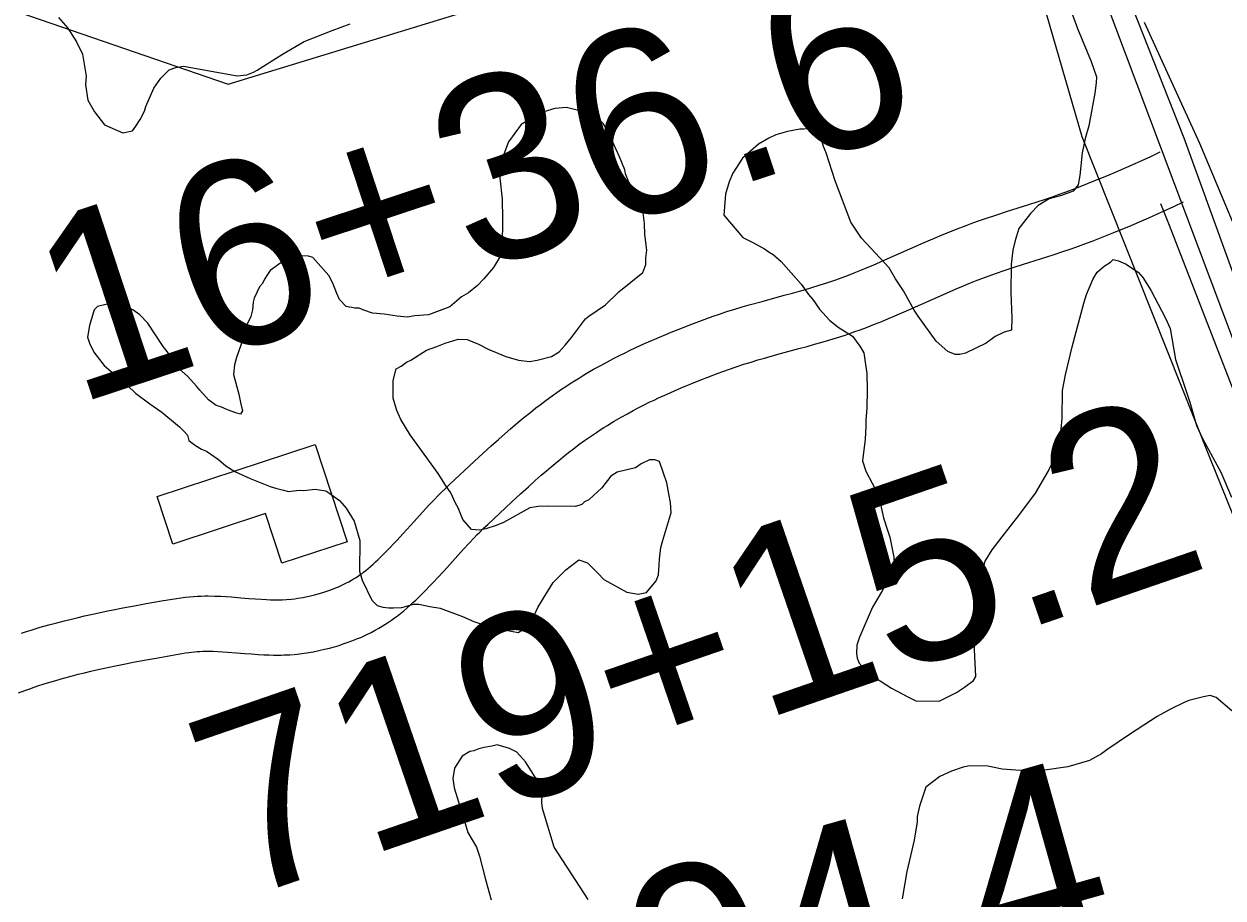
# Model space of a CAD drawing. Extents: x 3161564 to 3199464, y 849354 to 874788.
# Drawn here: x 3174720 to 3175372, y 858321 to 858796 of the extents above; entities that cross this region are included whole.
import ezdxf

# ---------------------------------------------------------------- set-up
doc = ezdxf.new("R2010")
doc.units = 0
for name, color, linetype in [('V-BLDG-OTLN', 7, 'Continuous'), ('V-LEVE-TOET', 7, 'Continuous'), ('V-ROAD-CNTR', 7, 'Continuous'), ('V-SITE-VEGE', 7, 'Continuous'), ('V-SURV-IDEN', 7, 'Continuous'), ('V-TOPO-SHOR', 7, 'Continuous')]:
    doc.layers.add(name, color=color, linetype=linetype)

msp = doc.modelspace()

# ---------------------------------------------------------------- linework, layer by layer
at = {"layer": 'V-BLDG-OTLN'}
msp.add_lwpolyline([(3174878.49, 858567.34), (3174895.83, 858514.59), (3174860.28, 858502.91), (3174851.43, 858529.85), (3174801.16, 858513.33), (3174792.67, 858539.13)], close=True, dxfattribs=at)
at = {"layer": 'V-LEVE-TOET'}
msp.add_lwpolyline([(3175459.51, 858433.36), (3175350.45, 858733.64), (3175314.47, 858825.09), (3175277.8, 858898.39), (3175238.01, 858970.18), (3175193.79, 859031.23), (3175113.88, 859131.14), (3174929.13, 859366.95), (3174810.69, 859521.64), (3174784.73, 859564.98), (3174763.7, 859601.67), (3174748.49, 859640.59), (3174737.49, 859676.72), (3174726.8, 859707.83), (3174714.33, 859748.25), (3174706.34, 859779.31), (3174701.82, 859809.92), (3174688.73, 859906.02), (3174645.12, 860283.31)], dxfattribs=at)
at = {"layer": 'V-ROAD-CNTR'}
for points in [[(3175305.14, 858815.17), (3175483.37, 858341.71)], [(3175095.23, 858637.18), (3175097.56, 858637.98), (3175102.13, 858639.48), (3175106.43, 858640.82), (3175110.45, 858642.03), (3175114.21, 858643.12), (3175121.17, 858645.07), (3175133.19, 858648.35), (3175137.63, 858649.57), (3175141.48, 858650.64), (3175144.81, 858651.59), (3175147.68, 858652.43), (3175152.71, 858653.96), (3175156.41, 858655.14), (3175159.15, 858656.05), (3175161.17, 858656.74), (3175164.22, 858657.83), (3175167.23, 858658.96), (3175171.12, 858660.49), (3175174.79, 858661.98), (3175178.23, 858663.41), (3175181.45, 858664.78), (3175187.57, 858667.43), (3175209.29, 858677.03), (3175214.87, 858679.43), (3175219.08, 858681.2), (3175222.29, 858682.52), (3175227.11, 858684.45), (3175231.97, 858686.31), (3175235.73, 858687.69), (3175239.25, 858688.93), (3175242.56, 858690.07), (3175248.66, 858692.1), (3175254, 858693.83), (3175263.22, 858696.76), (3175270.05, 858698.94), (3175275.1, 858700.6), (3175278.84, 858701.86), (3175281.6, 858702.81), (3175285.74, 858704.29), (3175289.83, 858705.82), (3175295.84, 858708.15), (3175301.08, 858710.24), (3175305.66, 858712.11), (3175309.65, 858713.77), (3175313.11, 858715.24), (3175319.22, 858717.89), (3175323.76, 858719.9), (3175327.14, 858721.43), (3175332.25, 858723.78), (3175337.38, 858726.19)], [(3175104.97, 858608.8), (3175107.12, 858609.54), (3175111.29, 858610.91), (3175115.22, 858612.14), (3175118.94, 858613.26), (3175122.45, 858614.27), (3175129.16, 858616.16), (3175141.1, 858619.41), (3175145.63, 858620.65), (3175149.63, 858621.77), (3175153.14, 858622.77), (3175156.25, 858623.68), (3175161.63, 858625.32), (3175165.71, 858626.61), (3175168.77, 858627.63), (3175171.1, 858628.44), (3175174.54, 858629.66), (3175177.97, 858630.95), (3175182.23, 858632.62), (3175186.18, 858634.22), (3175189.85, 858635.75), (3175193.28, 858637.2), (3175199.6, 858639.95), (3175221.29, 858649.54), (3175226.62, 858651.83), (3175230.6, 858653.5), (3175233.56, 858654.72), (3175238.03, 858656.5), (3175242.49, 858658.21), (3175245.9, 858659.46), (3175249.13, 858660.61), (3175252.17, 858661.65), (3175258.02, 858663.6), (3175263.16, 858665.26), (3175272.33, 858668.18), (3175279.29, 858670.4), (3175284.55, 858672.13), (3175288.53, 858673.47), (3175291.54, 858674.51), (3175296.02, 858676.11), (3175300.5, 858677.78), (3175306.82, 858680.23), (3175312.31, 858682.42), (3175317.1, 858684.38), (3175321.28, 858686.12), (3175324.94, 858687.67), (3175331.27, 858690.41), (3175336.02, 858692.52), (3175339.58, 858694.13), (3175344.89, 858696.57), (3175350.12, 858699.03)], [(3175502.48, 857679.53), (3175499.16, 857712.06), (3175498.54, 857744.93), (3175498.55, 857792.1), (3175502, 857906.48), (3175503.13, 858136.88), (3175501.39, 858171.71), (3175498.07, 858227.82), (3175494.32, 858258.04), (3175490.48, 858283.23), (3175481.74, 858315.85), (3175383.68, 858579.99), (3175342.53, 858686.22), (3175337.81, 858698.03)], [(3174864.3, 858483.28), (3174865.57, 858483.4), (3174867.34, 858483.6), (3174869.08, 858483.86), (3174871.76, 858484.33), (3174874.27, 858484.84), (3174876.6, 858485.36), (3174878.76, 858485.9), (3174880.76, 858486.45), (3174882.62, 858486.99), (3174884.33, 858487.54), (3174885.93, 858488.08), (3174887.4, 858488.62), (3174888.77, 858489.14), (3174890.03, 858489.65), (3174891.21, 858490.15), (3174892.3, 858490.64), (3174893.26, 858491.08), (3174895.18, 858492.03), (3174896.78, 858492.87), (3174898.15, 858493.64), (3174899.34, 858494.34), (3174900.36, 858494.98), (3174901.2, 858495.52), (3174902.79, 858496.59), (3174903.9, 858497.39), (3174904.69, 858497.98), (3174905.94, 858498.96), (3174907.18, 858499.98), (3174908.57, 858501.18), (3174909.92, 858502.38), (3174911.23, 858503.57), (3174912.46, 858504.71), (3174914.89, 858507.05), (3174917.1, 858509.25), (3174919.16, 858511.37), (3174921.08, 858513.39), (3174922.86, 858515.29), (3174926.24, 858518.98), (3174932.19, 858525.6), (3174936.74, 858530.65), (3174940.27, 858534.47), (3174943, 858537.35), (3174945.1, 858539.51), (3174946.73, 858541.15), (3174949.18, 858543.55), (3174951.65, 858545.88), (3174964.77, 858558.08), (3174969.73, 858562.65), (3174974.12, 858566.66), (3174978.02, 858570.16), (3174981.47, 858573.21), (3174984.53, 858575.86), (3174987.24, 858578.17), (3174989.64, 858580.18), (3174991.78, 858581.95), (3174995.51, 858584.96), (3174998.38, 858587.22), (3175000.58, 858588.91), (3175003.88, 858591.39), (3175007.25, 858593.84), (3175009.77, 858595.62), (3175012.23, 858597.31), (3175014.62, 858598.92), (3175016.95, 858600.44), (3175019.22, 858601.89), (3175021.42, 858603.27), (3175023.57, 858604.58), (3175025.68, 858605.85), (3175029.71, 858608.19), (3175033.53, 858610.33), (3175037.14, 858612.29), (3175040.54, 858614.07), (3175043.74, 858615.7), (3175046.75, 858617.19), (3175049.58, 858618.56), (3175052.27, 858619.83), (3175057.24, 858622.11), (3175061.64, 858624.06), (3175065.5, 858625.71), (3175068.88, 858627.13), (3175071.87, 858628.35), (3175077.04, 858630.41), (3175080.97, 858631.93), (3175086.83, 858634.14), (3175092.71, 858636.29), (3175095.09, 858637.13)], [(3174867.05, 858453.41), (3174868.69, 858453.56), (3174871.28, 858453.86), (3174873.88, 858454.25), (3174877.31, 858454.85), (3174880.51, 858455.49), (3174883.51, 858456.17), (3174886.32, 858456.87), (3174888.95, 858457.58), (3174891.42, 858458.31), (3174893.72, 858459.05), (3174895.88, 858459.78), (3174897.89, 858460.51), (3174899.78, 858461.23), (3174901.53, 858461.95), (3174903.18, 858462.64), (3174904.71, 858463.33), (3174906.19, 858464.01), (3174908.8, 858465.3), (3174911.11, 858466.52), (3174913.12, 858467.64), (3174914.86, 858468.67), (3174916.37, 858469.6), (3174917.73, 858470.48), (3174919.94, 858471.97), (3174921.63, 858473.18), (3174922.92, 858474.15), (3174924.74, 858475.58), (3174926.53, 858477.05), (3174928.31, 858478.59), (3174929.98, 858480.07), (3174931.55, 858481.5), (3174933.07, 858482.92), (3174935.87, 858485.6), (3174938.43, 858488.16), (3174940.77, 858490.56), (3174942.91, 858492.81), (3174944.89, 858494.92), (3174948.46, 858498.82), (3174954.48, 858505.52), (3174958.9, 858510.42), (3174962.19, 858513.98), (3174964.64, 858516.58), (3174966.49, 858518.48), (3174967.86, 858519.85), (3174969.97, 858521.92), (3174972.16, 858523.99), (3174985.15, 858536.07), (3174990.01, 858540.55), (3174994.25, 858544.41), (3174997.96, 858547.75), (3175001.22, 858550.63), (3175004.09, 858553.11), (3175006.61, 858555.26), (3175008.82, 858557.12), (3175010.75, 858558.71), (3175014.21, 858561.5), (3175016.8, 858563.54), (3175018.74, 858565.03), (3175021.72, 858567.27), (3175024.73, 858569.46), (3175026.93, 858571.01), (3175029.09, 858572.5), (3175031.19, 858573.91), (3175033.25, 858575.25), (3175035.25, 858576.53), (3175037.2, 858577.75), (3175039.1, 858578.92), (3175040.93, 858580.01), (3175044.58, 858582.13), (3175048.01, 858584.06), (3175051.25, 858585.81), (3175054.32, 858587.42), (3175057.22, 858588.9), (3175059.95, 858590.25), (3175062.53, 858591.5), (3175064.93, 858592.64), (3175069.56, 858594.76), (3175073.62, 858596.55), (3175077.2, 858598.09), (3175080.35, 858599.41), (3175083.1, 858600.53), (3175088.01, 858602.49), (3175091.67, 858603.91), (3175097.26, 858606.01), (3175102.86, 858608.05), (3175105.1, 858608.85)], [(3174719.02, 858464.97), (3174721.65, 858465.82), (3174724.24, 858466.63), (3174729.16, 858468.11), (3174733.82, 858469.43), (3174738.18, 858470.61), (3174742.27, 858471.67), (3174746.1, 858472.62), (3174749.7, 858473.48), (3174753.09, 858474.27), (3174759.37, 858475.65), (3174764.88, 858476.81), (3174769.7, 858477.78), (3174773.92, 858478.6), (3174781.24, 858479.96), (3174786.74, 858480.96), (3174794.94, 858482.4), (3174803.21, 858483.83), (3174805.57, 858484.2), (3174807.95, 858484.5), (3174810.24, 858484.73), (3174812.43, 858484.9), (3174814.53, 858485.01), (3174816.56, 858485.08), (3174818.5, 858485.12), (3174820.4, 858485.12), (3174823.9, 858485.06), (3174827.18, 858484.93), (3174830.2, 858484.76), (3174833.01, 858484.57), (3174838.07, 858484.18), (3174842.42, 858483.82), (3174846.11, 858483.54), (3174849.26, 858483.33), (3174851.95, 858483.18), (3174854.26, 858483.09), (3174856.24, 858483.04), (3174857.94, 858483.03), (3174859.4, 858483.05), (3174860.61, 858483.08), (3174862.85, 858483.18), (3174864.6, 858483.3)], [(3174717.26, 858432.56), (3174720.78, 858433.85), (3174723.39, 858434.78), (3174725.91, 858435.64), (3174728.36, 858436.46), (3174730.75, 858437.23), (3174733.04, 858437.95), (3174737.59, 858439.31), (3174741.84, 858440.52), (3174745.86, 858441.61), (3174749.64, 858442.59), (3174753.21, 858443.48), (3174756.56, 858444.28), (3174759.7, 858445), (3174765.68, 858446.32), (3174770.91, 858447.42), (3174775.51, 858448.34), (3174779.54, 858449.13), (3174786.67, 858450.46), (3174792.01, 858451.43), (3174800.09, 858452.85), (3174808.09, 858454.23), (3174809.78, 858454.49), (3174811.33, 858454.69), (3174812.86, 858454.84), (3174814.37, 858454.96), (3174815.87, 858455.04), (3174817.34, 858455.09), (3174818.78, 858455.12), (3174820.16, 858455.12), (3174823.04, 858455.07), (3174825.76, 858454.96), (3174828.36, 858454.82), (3174830.84, 858454.65), (3174835.69, 858454.27), (3174840.04, 858453.92), (3174843.94, 858453.62), (3174847.44, 858453.38), (3174850.56, 858453.21), (3174853.33, 858453.1), (3174855.8, 858453.05), (3174857.98, 858453.03), (3174859.92, 858453.05), (3174861.67, 858453.09), (3174864.62, 858453.23), (3174866.76, 858453.38)]]:
    msp.add_lwpolyline(points, dxfattribs=at)
msp.add_spline([(3176879.13, 855651.91), (3176902.29, 855659.09), (3176934.11, 855667), (3176983.45, 855657.71), (3177040.65, 855639.06), (3177110.48, 855613.55), (3177170.58, 855601.76), (3177236.78, 855586.88), (3177274.78, 855573.53), (3177317.45, 855579.76), (3177362.6, 855595.69), (3177411.95, 855643.14), (3177451.73, 855679.19), (3177476.66, 855705.79), (3177478.27, 855736.95), (3177464.17, 855782.28), (3177430.75, 855833.4), (3177372.99, 855887.77), (3177287.84, 855954.83), (3177219.82, 855998.44), (3177152.98, 856039.39), (3177089.34, 856079.24), (3177023.39, 856134.32), (3176966.63, 856207.93), (3176895.25, 856290.08), (3176782.25, 856425.12), (3176693.16, 856545.3), (3176615.17, 856622.65), (3176543.92, 856726.5), (3176474.39, 856784.21), (3176414.35, 856823.58), (3176395.9, 856827.98), (3176350.82, 856806.18), (3176279.15, 856754.7), (3176211.55, 856707.42), (3176172.25, 856696.11), (3176141.13, 856702.01), (3176111.75, 856719.58), (3176032.57, 856777.37), (3175933.58, 856857.43), (3175839.01, 856930.26), (3175807.14, 856951.51), (3175770.09, 856958.67), (3175787.12, 856991.4), (3175795.09, 857040.68), (3175799.48, 857113.73), (3175810.82, 857206.92), (3175813.71, 857287.37), (3175807.75, 857386.83), (3175805.68, 857497.94), (3175801.94, 857543.61), (3175783.46, 857620.53), (3175760.24, 857716.11), (3175755.33, 857765.52), (3175754.53, 857815.64), (3175751.69, 857884.28), (3175756.31, 858015.46), (3175754.85, 858158.56), (3175753.05, 858270.8), (3175748.6, 858321.65), (3175736.5, 858372), (3175677.16, 858555.53), (3175602.24, 858747.09), (3175558.22, 858866.86), (3175502.52, 858986.22), (3175436.28, 859092.62), (3175371.24, 859185.12), (3175300.68, 859261.58), (3175219.1, 859367.23), (3175166.22, 859443.65), (3175175.33, 859507.13), (3175222, 859537.88), (3175285.34, 859568.35), (3175321.17, 859607.46), (3175310.3, 859667.21), (3175262.41, 859798.62), (3175224.64, 859877.87), (3175174.73, 859982.04), (3175144.84, 860115.36), (3175122.61, 860284.79), (3175088.43, 860568.57), (3175086.28, 860704.54), (3175072.2, 860854.52), (3175052.53, 860999.93), (3175047.5, 861166.8), (3175053.18, 861343.73), (3175066.7, 861550.38), (3175065.46, 861662.49), (3175040.18, 861767.75), (3175017.84, 861884.16), (3175008.36, 862033.9), (3174979.61, 862160.28), (3174952.14, 862274.65), (3174921.63, 862422.82), (3174896.96, 862525.55), (3174861.75, 862663.22), (3174841.1, 862738.01)], degree=3, dxfattribs=at)
at = {"layer": 'V-SITE-VEGE'}
for points in [[(3175286.05, 858811.09), (3175292.43, 858793.18), (3175299.92, 858775.25), (3175302.75, 858767.05), (3175302.7, 858763.71), (3175301.86, 858758.16), (3175298.6, 858740.41), (3175296.63, 858733.4), (3175295.02, 858725.63), (3175293.7, 858713.42), (3175292.87, 858708.24), (3175290.22, 858704.94), (3175283.88, 858702.45), (3175277.17, 858700.71), (3175271.18, 858697.1), (3175267.02, 858692.72), (3175260.59, 858684.66), (3175258.62, 858678.02), (3175257.42, 858672.85), (3175256.55, 858665.08), (3175256.3, 858649.87), (3175256.81, 858636.14), (3175256.7, 858629.46), (3175252.6, 858628.42), (3175247.74, 858625.91), (3175242.86, 858622.28), (3175231.64, 858616.9), (3175228.66, 858616.21), (3175226.07, 858616.25), (3175222.01, 858617.8), (3175215.8, 858623.47), (3175206.01, 858636.98), (3175203.84, 858640.36), (3175198.08, 858650.84), (3175193.74, 858657.22), (3175190.13, 858663.21), (3175175.19, 858679.41), (3175169.4, 858688.04), (3175160.87, 858710.43), (3175155.93, 858725.72), (3175154.5, 858729.08), (3175153.8, 858731.69), (3175150.94, 858737.67), (3175148.74, 858739.19), (3175143.9, 858738.53), (3175141.68, 858738.57), (3175134.98, 858737.2), (3175128.65, 858735.45), (3175124.91, 858733.65), (3175119.29, 858730.41), (3175110.63, 858722.76), (3175105.3, 858714.69), (3175103.37, 858709.91), (3175101.4, 858703.26), (3175100.47, 858691.78), (3175110.66, 858679.74), (3175116.17, 858677.05), (3175122.42, 858673.61), (3175124.99, 858671.71), (3175127.19, 858670.56), (3175131.58, 858666.78), (3175142.5, 858654.36), (3175146.49, 858648.73), (3175148.67, 858646.1), (3175152.29, 858640.84), (3175157.76, 858634.82), (3175162.51, 858631.03), (3175170.22, 858626.08), (3175174.22, 858620.82), (3175176.38, 858617.08), (3175177.06, 858613.36), (3175178.05, 858605.92), (3175178.27, 858597.02), (3175178.1, 858587), (3175177.63, 858580.71), (3175177.57, 858577.37), (3175177.09, 858570.33)], [(3174739.09, 858799.12), (3174744.19, 858793.47), (3174748.88, 858785.98), (3174752.11, 858779.25), (3174754.14, 858767.35), (3174753.68, 858762.53), (3174755.03, 858754.35), (3174758.64, 858747.99), (3174764.08, 858740.85), (3174774.02, 858736.6), (3174779.23, 858737.63), (3174781.13, 858740.19), (3174783.42, 858743.86), (3174785.72, 858748.28), (3174786.5, 858750.86), (3174790.75, 858760.8), (3174794.54, 858766.3), (3174799.07, 858770.68), (3174802.8, 858772.1), (3174806.89, 858772.77), (3174836.11, 858767.47), (3174841.31, 858768.12), (3174845.04, 858769.54), (3174846.92, 858770.63), (3174860.79, 858779.3), (3174872.4, 858786.15), (3174887.7, 858792.2), (3174897.41, 858795.75)], [(3175026.44, 858503.19), (3175031.91, 858497.53), (3175035.19, 858494.14), (3175047.69, 858487.26), (3175053.97, 858486.04), (3175058.44, 858487.08), (3175063.74, 858493.3), (3175064.91, 858496.61), (3175065.36, 858501.8), (3175065.42, 858505.13), (3175066.27, 858511.43), (3175067.06, 858514.75), (3175070.98, 858527.3), (3175071.77, 858530.25), (3175071.49, 858535.82), (3175070.46, 858540.66), (3175069.45, 858546.61), (3175065.56, 858558.17), (3175062.98, 858558.96), (3175060.01, 858559.01), (3175055.52, 858556.86), (3175052.52, 858554.68), (3175042.46, 858552.25), (3175039.09, 858550.08), (3175034.16, 858543.86), (3175027.01, 858537.3), (3175024.76, 858536.23), (3175023.26, 858534.77), (3175019.9, 858533.71), (3175004.7, 858533.96), (3174999.5, 858533.68), (3174995.04, 858533.01), (3174980.81, 858525.09), (3174976.7, 858523.3), (3174971.11, 858521.54), (3174967.76, 858520.85), (3174963.32, 858521.3), (3174958.58, 858526.57), (3174956.09, 858532.92), (3174954.65, 858535.54), (3174952.15, 858541.14), (3174949.25, 858545.27), (3174945.28, 858551.64), (3174930.05, 858572.66), (3174924.99, 858580.91), (3174922.85, 858585.76), (3174920.73, 858592.48), (3174920.89, 858602.12), (3174922.48, 858608.4), (3174925.1, 858609.84), (3174928.1, 858612.01), (3174930.35, 858613.09), (3174938.97, 858618.51), (3174944.57, 858620.64), (3174949.05, 858622.42), (3174956.13, 858624.53), (3174960.95, 858624.45), (3174967.21, 858621.75), (3174972.36, 858619.07), (3174981.94, 858615.2), (3174988.96, 858613.22), (3174994.87, 858612.39), (3174998.97, 858613.06), (3175006.79, 858615.16), (3175010.91, 858617.68), (3175014.31, 858621.34), (3175017.72, 858625.36), (3175025.31, 858635.62), (3175027.18, 858637.07), (3175036.19, 858643.23), (3175043.35, 858650.16), (3175056.51, 858660.69), (3175058.06, 858665.12), (3175058.12, 858668.45), (3175058.56, 858672.9), (3175057.59, 858681.45), (3175057.32, 858687.38), (3175056, 858697.42), (3175053.85, 858701.54), (3175052.39, 858703.42), (3175048.79, 858709.78), (3175047.01, 858714.26), (3175046.68, 858716.49), (3175043.83, 858723.59), (3175037.02, 858738.16), (3175034.85, 858741.54), (3175031.21, 858745.31), (3175027.16, 858747.23), (3175014.97, 858750.4), (3175008.66, 858749.76), (3175002.7, 858748.01), (3174995.96, 858744.41), (3174990.34, 858741.17), (3174983.51, 858731.64), (3174980.4, 858723.53), (3174978.81, 858716.88), (3174978.73, 858712.06), (3174980.02, 858700.54), (3174980.21, 858689.78), (3174979.97, 858674.95), (3174979.14, 858669.77)], [(3174885.86, 858659.08), (3174877.12, 858668.87), (3174874.91, 858669.64), (3174868.24, 858669.76), (3174863.77, 858668.72), (3174861.14, 858666.91), (3174854.01, 858661.84), (3174852.49, 858659.63), (3174850.96, 858657.06), (3174849.81, 858654.85), (3174848.3, 858653.03), (3174845.23, 858646.77), (3174844.82, 858644.55), (3174844.38, 858640.48), (3174843.58, 858636.78), (3174840.9, 858631.64), (3174839.3, 858624.99), (3174835.8, 858614.66), (3174834.61, 858610.6), (3174834.16, 858605.42), (3174836.94, 858594.61), (3174837.98, 858590.14), (3174839.02, 858585.67), (3174837.88, 858583.84), (3174835.29, 858584.62), (3174830.87, 858586.18), (3174827.19, 858587.73), (3174824.6, 858588.51), (3174820.57, 858591.55), (3174815.84, 858596.82), (3174814.02, 858599.07), (3174809.29, 858604.34), (3174804.17, 858608.88), (3174802.36, 858611.51), (3174798.02, 858617.88), (3174795.83, 858620.52), (3174787.51, 858633.26), (3174783.14, 858637.79), (3174779.48, 858640.45), (3174775.43, 858642.37), (3174771.75, 858644.28), (3174764.68, 858643.29), (3174760.22, 858642.25), (3174758.33, 858640.43), (3174755.97, 858631.93), (3174754.75, 858625.65), (3174755.8, 858622.29), (3174758.32, 858617.43), (3174763.77, 858610.29), (3174776.56, 858599.32), (3174780.95, 858595.17), (3174788.64, 858589.48), (3174795.24, 858584.92), (3174804.75, 858576.97), (3174807.31, 858574.33), (3174809.13, 858572.45), (3174809.82, 858569.47), (3174813.49, 858566.81), (3174816.79, 858564.9), (3174819.37, 858563.75), (3174825.97, 858559.19), (3174829.99, 858555.78), (3174834.77, 858552.73), (3174843.23, 858548.89), (3174853.92, 858544.63), (3174857.61, 858543.46), (3174861.3, 858542.65), (3174863.89, 858541.86), (3174869.83, 858542.51), (3174872.06, 858542.47), (3174878.37, 858543.11), (3174884.29, 858542.27), (3174886.49, 858540.75), (3174891.62, 858536.95), (3174895.26, 858532.81), (3174899.59, 858525.69), (3174902.76, 858515.26), (3174902.48, 858498.57), (3174903.89, 858493.73), (3174909.27, 858482.88), (3174912.19, 858479.86), (3174915.14, 858479.07), (3174918.47, 858478.64), (3174921.07, 858478.6), (3174925.52, 858478.9), (3174931.86, 858480.65), (3174934.82, 858480.6), (3174940.74, 858479.39), (3174946.29, 858478.56), (3174958.45, 858473.9), (3174964.71, 858471.2), (3174975.41, 858467.69), (3174978.37, 858467.27), (3174988.72, 858465.24), (3174995.09, 858469.21), (3174999.33, 858478.79), (3175002.38, 858483.93), (3175007.72, 858492.37), (3175014.51, 858499.3), (3175021.65, 858504.75), (3175026.44, 858503.19)], [(3174979.14, 858669.77), (3174975.32, 858663.53), (3174970.03, 858657.31), (3174966.63, 858653.66), (3174961.74, 858649.66), (3174958, 858647.49), (3174951.6, 858642.04), (3174940.03, 858637.78), (3174932.6, 858637.16), (3174928.51, 858636.49), (3174922.96, 858636.95), (3174915.93, 858638.18), (3174909.63, 858638.65), (3174904.84, 858640.22), (3174902.26, 858641.37), (3174900.03, 858641.41), (3174895.23, 858642.23), (3174891.58, 858646), (3174890.15, 858649.36), (3174888.02, 858654.96), (3174885.86, 858659.08)], [(3175177.09, 858570.33), (3175175.78, 858558.48), (3175177.54, 858552.89), (3175184.37, 858539.8), (3175187.13, 858527.51), (3175189.24, 858520.8), (3175190.66, 858517.06), (3175192.71, 858506.27), (3175193.02, 858502.56), (3175192.61, 858500.34), (3175189.15, 858492.98), (3175186.47, 858487.83), (3175181.13, 858479.02), (3175174.19, 858462.82), (3175172.63, 858458.39), (3175172.55, 858453.94), (3175172.88, 858451.34), (3175173.95, 858448.72), (3175178.69, 858443.46), (3175191.53, 858435.08), (3175200.72, 858430.11), (3175204.77, 858428.19), (3175217.37, 858427.97), (3175226.72, 858432.64), (3175231.22, 858435.53), (3175236.1, 858439.16), (3175237.25, 858441.37), (3175236.13, 858463.27), (3175237.52, 858479.57), (3175238.85, 858492.53), (3175242.37, 858503.97), (3175246.19, 858510.21), (3175251.5, 858517.17), (3175260.59, 858528.88), (3175269.69, 858540.97), (3175276.56, 858552.73), (3175279.25, 858558.25), (3175280.78, 858560.82), (3175283.62, 858575.61), (3175284.09, 858581.53), (3175284.34, 858596.73), (3175285.97, 858605.24), (3175289.56, 858620.39), (3175295.89, 858644.02), (3175297.45, 858648.82), (3175300.92, 858656.92), (3175303.21, 858660.96), (3175306.98, 858664.24), (3175310.35, 858666.4), (3175311.86, 858667.86), (3175314.82, 858667.07), (3175318.5, 858665.53), (3175325.47, 858660.96), (3175328.02, 858657.95), (3175332.36, 858651.2), (3175340.26, 858635.86), (3175342.76, 858630.26), (3175345.82, 858613.52), (3175351.82, 858595.24), (3175353.6, 858590.39), (3175357.1, 858577.72), (3175360.32, 858570.62), (3175370.4, 858552.28), (3175376.11, 858538.83)], [(3175376.32, 858422.73), (3175367.91, 858429.92), (3175364.59, 858431.09), (3175360.87, 858430.41), (3175353.05, 858428.31), (3175350.43, 858427.24), (3175342.95, 858423.66), (3175335.84, 858419.7), (3175321.22, 858410.3), (3175308.46, 858401.61), (3175305.46, 858399.43), (3175299.1, 858395.83), (3175287.17, 858392.32), (3175273.41, 858390.32), (3175258.95, 858390.56), (3175251.54, 858391.05), (3175243.78, 858392.67), (3175233.77, 858392.83), (3175230.42, 858392.15), (3175224.08, 858390.03), (3175217.72, 858387.16), (3175210.21, 858381.36), (3175206.7, 858371.03), (3175205.49, 858365.48), (3175205.45, 858362.52), (3175203.8, 858352.53), (3175199.8, 858335.54), (3175197.33, 858320.74)], [(3175026.74, 858320.33), (3175008.3, 858348.82), (3175001.97, 858369.7), (3175001.65, 858373.04), (3175001.72, 858377.12), (3174998.89, 858385.32), (3174992.75, 858395.07), (3174988.01, 858400.34), (3174983.96, 858402.26), (3174977.32, 858404.23), (3174974.34, 858403.54), (3174970.25, 858402.86), (3174967.27, 858402.17), (3174964.66, 858401.1), (3174962.43, 858400.77), (3174958.3, 858398.24), (3174954.11, 858391.63), (3174953.28, 858386.08), (3174953.94, 858380.88), (3174958.87, 858365.22), (3174961.32, 858356.65), (3174966.02, 858348.78), (3174967.79, 858343.93), (3174970.92, 858331.27), (3174974.07, 858320.09)]]:
    msp.add_lwpolyline(points, dxfattribs=at)
at = {"layer": 'V-TOPO-SHOR'}
for points in [[(3175051.55, 859155.53), (3175181.23, 858983.22), (3175227.41, 858921.05), (3175259.39, 858857.1), (3175294.91, 858734.53), (3175364.19, 858560.44), (3175444.13, 858363.27), (3175472.55, 858267.34), (3175479.66, 858205.17), (3175483.21, 858031.09), (3175470.77, 857691.8)], [(3174024.81, 858553.34), (3174497.33, 858745.19), (3174712.27, 858803.81), (3174831.28, 858762.95), (3175161.69, 858864.2)], [(3175328.66, 858796.7), (3175358.86, 858730.98), (3175390.84, 858654.59), (3175502.75, 858334.85), (3175511.63, 858304.65), (3175524.06, 858240.7), (3175527.62, 858109.25), (3175524.06, 857862.33), (3175516.96, 857700.68), (3175518.74, 857642.06), (3175522.29, 857615.42), (3175556.04, 857517.72), (3175660.84, 857265.47), (3175769.2, 856990.14)]]:
    msp.add_lwpolyline(points, dxfattribs=at)

# ---------------------------------------------------------------- texts
at = {"layer": 'V-SURV-IDEN'}
for s, rotation, p in [('716+36.6', 18.27823, (3174677.43, 858565.35)), ('719+15.2', 19.00623, (3174835.87, 858319.14)), ('720+94.4', 15.68806, (3174776.47, 858150.6))]:
    msp.add_text(s, height=100, rotation=rotation, dxfattribs=at).set_placement(p)

doc.saveas('drawing.dxf')
